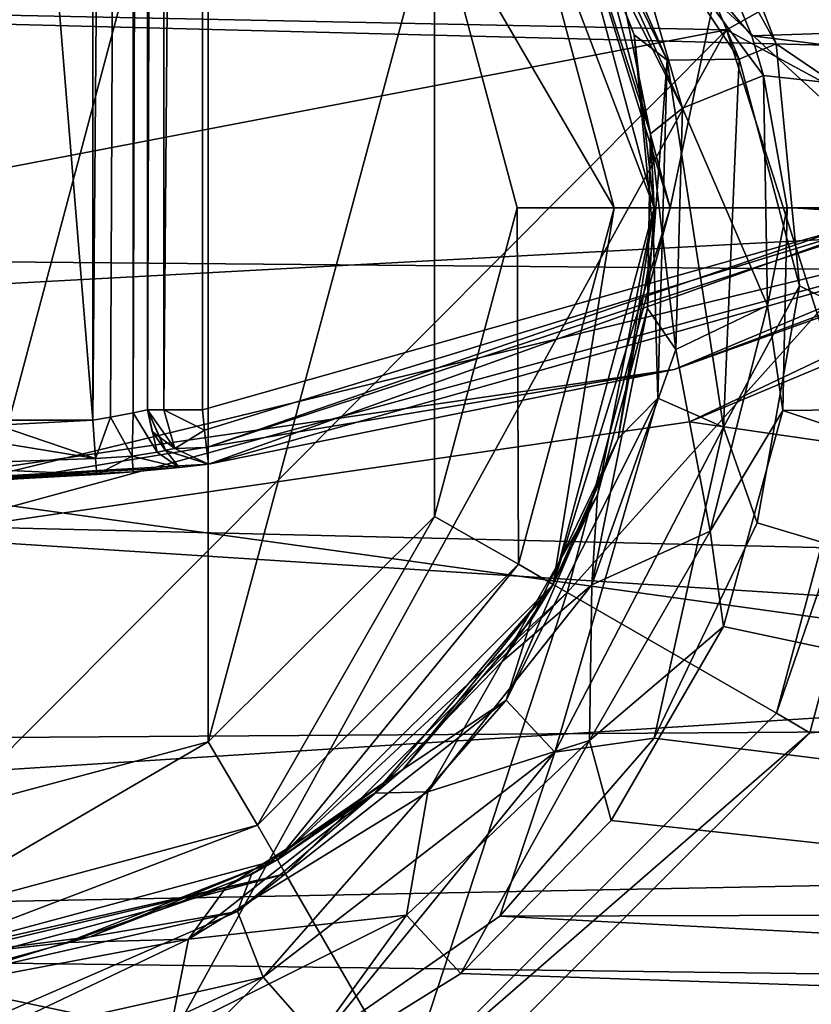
# Model space of a CAD drawing. Extents: x -252 to 252, y -10 to 1339.
# Tile 528 of 656: x -109.78 to -108.34, y 1241.05 to 1242.84. Entities that reach past the tile are written whole.
import ezdxf

# ---------------------------------------------------------------- set-up
doc = ezdxf.new("R2010")
doc.units = 0
doc.header["$LTSCALE"] = 52.148148
for name, color, linetype in [('133', 7, 'CONTINUOUS'), ('172', 7, 'CONTINUOUS'), ('175', 7, 'CONTINUOUS'), ('176', 7, 'CONTINUOUS'), ('177', 7, 'CONTINUOUS'), ('182', 7, 'CONTINUOUS'), ('187', 7, 'CONTINUOUS'), ('1904', 7, 'CONTINUOUS'), ('2783', 7, 'CONTINUOUS'), ('2786', 7, 'CONTINUOUS'), ('3860', 7, 'CONTINUOUS'), ('3864', 7, 'CONTINUOUS'), ('3875', 7, 'CONTINUOUS'), ('3886', 7, 'CONTINUOUS'), ('3889', 7, 'CONTINUOUS'), ('3905', 7, 'CONTINUOUS'), ('3906', 7, 'CONTINUOUS'), ('571', 7, 'CONTINUOUS'), ('574', 7, 'CONTINUOUS'), ('577', 7, 'CONTINUOUS'), ('589', 7, 'CONTINUOUS'), ('596', 7, 'CONTINUOUS'), ('642', 7, 'CONTINUOUS'), ('655', 7, 'CONTINUOUS'), ('680', 7, 'CONTINUOUS'), ('723', 7, 'CONTINUOUS'), ('724', 7, 'CONTINUOUS'), ('725', 7, 'CONTINUOUS'), ('726', 7, 'CONTINUOUS'), ('727', 7, 'CONTINUOUS'), ('768', 7, 'CONTINUOUS')]:
    doc.layers.add(name, color=color, linetype=linetype)

msp = doc.modelspace()

# ---------------------------------------------------------------- linework, layer by layer
at = {"layer": '133', "color": 7, "linetype": 'CONTINUOUS'}
for points in [[(-60, 1241.9656, -8.8992), (-210, 1243.2782, -7.7782), (-60, 1245.9616, -3.3992), (-60, 1241.9656, -8.8992)], [(-60, 1245.9616, 3.3992), (-210, 1243.2782, 7.7782), (-60, 1241.9656, 8.8992), (-60, 1245.9616, 3.3992)], [(-60, 1235.5, -11), (-210, 1243.2782, -7.7782), (-60, 1241.9656, -8.8992), (-60, 1235.5, -11)], [(-210, 1243.2782, 7.7782), (-210, 1235.5, 11), (-60, 1241.9656, 8.8992), (-210, 1243.2782, 7.7782)], [(-210, 1235.5, -11), (-210, 1243.2782, -7.7782), (-60, 1235.5, -11), (-210, 1235.5, -11)], [(-60, 1241.9656, 8.8992), (-210, 1235.5, 11), (-60, 1235.5, 11), (-60, 1241.9656, 8.8992)]]:
    msp.add_3dface(points, dxfattribs=at)
at = {"layer": '172', "color": 7, "linetype": 'CONTINUOUS'}
for points in [[(-105.7086, 1240.3019, 14.5956), (-105.7088, 1245.094, 16.0742), (-110.0084, 1244.2514, 16.2363), (-105.7086, 1240.3019, 14.5956)], [(-110.009, 1239.1596, 14.5623), (-105.7086, 1240.3019, 14.5956), (-110.0084, 1244.2514, 16.2363), (-110.009, 1239.1596, 14.5623)]]:
    msp.add_3dface(points, dxfattribs=at)
at = {"layer": '175', "color": 7, "linetype": 'CONTINUOUS'}
for points in [[(-106.0631, 1245.7789, 15.2618), (-106.0657, 1241.2145, 13.9089), (-108.8301, 1243.57, 14.9758), (-106.0631, 1245.7789, 15.2618)], [(-108.8301, 1243.57, 14.9758), (-106.0657, 1241.2145, 13.9089), (-108.5633, 1243.2148, 14.8553), (-108.8301, 1243.57, 14.9758)], [(-108.5633, 1243.2148, 14.8553), (-106.0657, 1241.2145, 13.9089), (-108.4019, 1242.7993, 14.7176), (-108.5633, 1243.2148, 14.8553)], [(-108.4019, 1242.7993, 14.7176), (-106.0657, 1241.2145, 13.9089), (-108.3593, 1242.3575, 14.5752), (-108.4019, 1242.7993, 14.7176)], [(-108.3593, 1242.3575, 14.5752), (-106.0657, 1241.2145, 13.9089), (-108.4366, 1241.9246, 14.4396), (-108.3593, 1242.3575, 14.5752)], [(-108.4366, 1241.9246, 14.4396), (-106.0657, 1241.2145, 13.9089), (-108.625, 1241.5316, 14.32), (-108.4366, 1241.9246, 14.4396)], [(-108.625, 1241.5316, 14.32), (-106.0657, 1241.2145, 13.9089), (-108.9065, 1241.2064, 14.2235), (-108.625, 1241.5316, 14.32)], [(-108.9065, 1241.2064, 14.2235), (-106.3286, 1241.0712, 13.9033), (-109.2358, 1240.9782, 14.1571), (-108.9065, 1241.2064, 14.2235)], [(-106.0657, 1241.2145, 13.9089), (-106.3286, 1241.0712, 13.9033), (-108.9065, 1241.2064, 14.2235), (-106.0657, 1241.2145, 13.9089)], [(-106.3286, 1241.0712, 13.9033), (-108.0632, 1240.3876, 13.8739), (-109.2358, 1240.9782, 14.1571), (-106.3286, 1241.0712, 13.9033)]]:
    msp.add_3dface(points, dxfattribs=at)
at = {"layer": '176', "color": 7, "linetype": 'CONTINUOUS'}
for points in [[(-110, 1241.375, 9.5), (-110, 1243.625, 9.5), (-109.4391, 1243.4752, 9.5), (-110, 1241.375, 9.5)], [(-109.4391, 1241.5248, 9.5), (-110, 1241.375, 9.5), (-109.4391, 1243.4752, 9.5), (-109.4391, 1241.5248, 9.5)], [(-109.0262, 1243.0633, 9.5), (-109.4391, 1241.5248, 9.5), (-109.4391, 1243.4752, 9.5), (-109.0262, 1243.0633, 9.5)], [(-109.0262, 1241.9367, 9.5), (-109.4391, 1241.5248, 9.5), (-109.0262, 1243.0633, 9.5), (-109.0262, 1241.9367, 9.5)], [(-108.875, 1242.5, 9.5), (-109.0262, 1241.9367, 9.5), (-109.0262, 1243.0633, 9.5), (-108.875, 1242.5, 9.5)]]:
    msp.add_3dface(points, dxfattribs=at)
at = {"layer": '177', "color": 7, "linetype": 'CONTINUOUS'}
for points in [[(-108.625, 1242.5, 9.75), (-108.8092, 1243.1875, 9.75), (-108.6618, 1242.8161, 14.4794), (-108.625, 1242.5, 9.75)], [(-108.6618, 1242.8161, 14.4794), (-108.8092, 1243.1875, 9.75), (-108.797, 1243.1659, 14.6163), (-108.6618, 1242.8161, 14.4794)], [(-108.6261, 1242.4439, 14.3377), (-108.625, 1242.5, 9.75), (-108.6618, 1242.8161, 14.4794), (-108.6261, 1242.4439, 14.3377)], [(-108.8092, 1241.8125, 9.75), (-108.625, 1242.5, 9.75), (-108.691, 1242.0791, 14.2028), (-108.8092, 1241.8125, 9.75)], [(-108.691, 1242.0791, 14.2028), (-108.625, 1242.5, 9.75), (-108.6261, 1242.4439, 14.3377), (-108.691, 1242.0791, 14.2028)], [(-108.8487, 1241.7483, 14.0837), (-108.8092, 1241.8125, 9.75), (-108.691, 1242.0791, 14.2028), (-108.8487, 1241.7483, 14.0837)], [(-109.3125, 1241.3092, 9.75), (-108.8092, 1241.8125, 9.75), (-109.0842, 1241.4744, 13.9876), (-109.3125, 1241.3092, 9.75)], [(-109.0842, 1241.4744, 13.9876), (-108.8092, 1241.8125, 9.75), (-108.8487, 1241.7483, 14.0837), (-109.0842, 1241.4744, 13.9876)], [(-109.3602, 1241.2829, 13.9215), (-109.3125, 1241.3092, 9.75), (-109.0842, 1241.4744, 13.9876), (-109.3602, 1241.2829, 13.9215)], [(-110, 1241.125, 9.75), (-109.3125, 1241.3092, 9.75), (-110, 1241.125, 13.868), (-110, 1241.125, 9.75)], [(-110, 1241.125, 13.868), (-109.3125, 1241.3092, 9.75), (-109.6555, 1241.1688, 13.8827), (-110, 1241.125, 13.868)], [(-109.6555, 1241.1688, 13.8827), (-109.3125, 1241.3092, 9.75), (-109.3602, 1241.2829, 13.9215), (-109.6555, 1241.1688, 13.8827)]]:
    msp.add_3dface(points, dxfattribs=at)
at = {"layer": '182', "color": 7, "linetype": 'CONTINUOUS'}
for points in [[(-108.7379, 1243.406, 14.9192), (-108.4698, 1242.7713, 14.7024), (-108.8535, 1243.3456, 14.8319), (-108.7379, 1243.406, 14.9192)], [(-108.7379, 1243.406, 14.9192), (-108.4019, 1242.7993, 14.7176), (-108.4698, 1242.7713, 14.7024), (-108.7379, 1243.406, 14.9192)], [(-108.5633, 1243.2148, 14.8553), (-108.4019, 1242.7993, 14.7176), (-108.7379, 1243.406, 14.9192), (-108.5633, 1243.2148, 14.8553)], [(-108.8535, 1243.3456, 14.8319), (-108.4698, 1242.7713, 14.7024), (-108.601, 1242.7698, 14.6162), (-108.8535, 1243.3456, 14.8319)], [(-108.797, 1243.1659, 14.6163), (-108.8535, 1243.3456, 14.8319), (-108.601, 1242.7698, 14.6162), (-108.797, 1243.1659, 14.6163)], [(-108.6618, 1242.8161, 14.4794), (-108.797, 1243.1659, 14.6163), (-108.601, 1242.7698, 14.6162), (-108.6618, 1242.8161, 14.4794)], [(-108.6261, 1242.4439, 14.3377), (-108.6618, 1242.8161, 14.4794), (-108.601, 1242.7698, 14.6162), (-108.6261, 1242.4439, 14.3377)], [(-108.4019, 1242.7993, 14.7176), (-108.3593, 1242.3575, 14.5752), (-108.4698, 1242.7713, 14.7024), (-108.4019, 1242.7993, 14.7176)], [(-108.6261, 1242.4439, 14.3377), (-108.601, 1242.7698, 14.6162), (-108.6182, 1242.1528, 14.3914), (-108.6261, 1242.4439, 14.3377)], [(-108.601, 1242.7698, 14.6162), (-108.4985, 1242.0996, 14.4779), (-108.6182, 1242.1528, 14.3914), (-108.601, 1242.7698, 14.6162)], [(-108.4698, 1242.7713, 14.7024), (-108.4985, 1242.0996, 14.4779), (-108.601, 1242.7698, 14.6162), (-108.4698, 1242.7713, 14.7024)], [(-108.4698, 1242.7713, 14.7024), (-108.3593, 1242.3575, 14.5752), (-108.4985, 1242.0996, 14.4779), (-108.4698, 1242.7713, 14.7024)], [(-108.691, 1242.0791, 14.2028), (-108.6261, 1242.4439, 14.3377), (-108.6182, 1242.1528, 14.3914), (-108.691, 1242.0791, 14.2028)], [(-108.3593, 1242.3575, 14.5752), (-108.4366, 1241.9246, 14.4396), (-108.4985, 1242.0996, 14.4779), (-108.3593, 1242.3575, 14.5752)], [(-108.6182, 1242.1528, 14.3914), (-108.8064, 1241.5059, 14.2845), (-108.8951, 1241.6009, 14.1964), (-108.6182, 1242.1528, 14.3914)], [(-108.691, 1242.0791, 14.2028), (-108.6182, 1242.1528, 14.3914), (-108.8951, 1241.6009, 14.1964), (-108.691, 1242.0791, 14.2028)], [(-108.4985, 1242.0996, 14.4779), (-108.8064, 1241.5059, 14.2845), (-108.6182, 1242.1528, 14.3914), (-108.4985, 1242.0996, 14.4779)], [(-108.4985, 1242.0996, 14.4779), (-108.625, 1241.5316, 14.32), (-108.8064, 1241.5059, 14.2845), (-108.4985, 1242.0996, 14.4779)], [(-108.4366, 1241.9246, 14.4396), (-108.625, 1241.5316, 14.32), (-108.4985, 1242.0996, 14.4779), (-108.4366, 1241.9246, 14.4396)], [(-108.8487, 1241.7483, 14.0837), (-108.691, 1242.0791, 14.2028), (-108.8951, 1241.6009, 14.1964), (-108.8487, 1241.7483, 14.0837)], [(-109.0842, 1241.4744, 13.9876), (-108.8487, 1241.7483, 14.0837), (-108.8951, 1241.6009, 14.1964), (-109.0842, 1241.4744, 13.9876)], [(-108.8951, 1241.6009, 14.1964), (-109.339, 1241.0951, 14.1536), (-109.3856, 1241.2151, 14.0639), (-108.8951, 1241.6009, 14.1964)], [(-109.0842, 1241.4744, 13.9876), (-108.8951, 1241.6009, 14.1964), (-109.3856, 1241.2151, 14.0639), (-109.0842, 1241.4744, 13.9876)], [(-108.8064, 1241.5059, 14.2845), (-109.339, 1241.0951, 14.1536), (-108.8951, 1241.6009, 14.1964), (-108.8064, 1241.5059, 14.2845)], [(-108.625, 1241.5316, 14.32), (-108.9065, 1241.2064, 14.2235), (-108.8064, 1241.5059, 14.2845), (-108.625, 1241.5316, 14.32)], [(-108.8064, 1241.5059, 14.2845), (-109.2358, 1240.9782, 14.1571), (-109.339, 1241.0951, 14.1536), (-108.8064, 1241.5059, 14.2845)], [(-108.9065, 1241.2064, 14.2235), (-109.2358, 1240.9782, 14.1571), (-108.8064, 1241.5059, 14.2845), (-108.9065, 1241.2064, 14.2235)], [(-109.3602, 1241.2829, 13.9215), (-109.0842, 1241.4744, 13.9876), (-109.3856, 1241.2151, 14.0639), (-109.3602, 1241.2829, 13.9215)], [(-109.6555, 1241.1688, 13.8827), (-109.3602, 1241.2829, 13.9215), (-109.3856, 1241.2151, 14.0639), (-109.6555, 1241.1688, 13.8827)], [(-109.6555, 1241.1688, 13.8827), (-109.3856, 1241.2151, 14.0639), (-110, 1241.0759, 14.0168), (-109.6555, 1241.1688, 13.8827)], [(-109.339, 1241.0951, 14.1536), (-110, 1240.9476, 14.1073), (-109.3856, 1241.2151, 14.0639), (-109.339, 1241.0951, 14.1536)], [(-109.3856, 1241.2151, 14.0639), (-110, 1240.9476, 14.1073), (-110, 1241.0759, 14.0168), (-109.3856, 1241.2151, 14.0639)], [(-110, 1241.125, 13.868), (-109.6555, 1241.1688, 13.8827), (-110, 1241.0759, 14.0168), (-110, 1241.125, 13.868)], [(-109.5888, 1240.8424, 14.1181), (-110, 1240.7909, 14.1035), (-109.339, 1241.0951, 14.1536), (-109.5888, 1240.8424, 14.1181)], [(-109.339, 1241.0951, 14.1536), (-110, 1240.7909, 14.1035), (-110, 1240.9476, 14.1073), (-109.339, 1241.0951, 14.1536)], [(-109.2358, 1240.9782, 14.1571), (-109.5888, 1240.8424, 14.1181), (-109.339, 1241.0951, 14.1536), (-109.2358, 1240.9782, 14.1571)]]:
    msp.add_3dface(points, dxfattribs=at)
at = {"layer": '187', "color": 7, "linetype": 'CONTINUOUS'}
for points in [[(-108.8092, 1243.1875, 9.75), (-108.625, 1242.5, 9.75), (-108.8726, 1243.1509, 9.5732), (-108.8092, 1243.1875, 9.75)], [(-108.6982, 1242.5, 9.5732), (-109.0262, 1243.0633, 9.5), (-108.8726, 1243.1509, 9.5732), (-108.6982, 1242.5, 9.5732)], [(-108.625, 1242.5, 9.75), (-108.6982, 1242.5, 9.5732), (-108.8726, 1243.1509, 9.5732), (-108.625, 1242.5, 9.75)], [(-108.875, 1242.5, 9.5), (-109.0262, 1243.0633, 9.5), (-108.6982, 1242.5, 9.5732), (-108.875, 1242.5, 9.5)], [(-109.0262, 1241.9367, 9.5), (-108.875, 1242.5, 9.5), (-108.8726, 1241.8491, 9.5732), (-109.0262, 1241.9367, 9.5)], [(-108.8726, 1241.8491, 9.5732), (-108.875, 1242.5, 9.5), (-108.6982, 1242.5, 9.5732), (-108.8726, 1241.8491, 9.5732)], [(-108.8092, 1241.8125, 9.75), (-108.8726, 1241.8491, 9.5732), (-108.6982, 1242.5, 9.5732), (-108.8092, 1241.8125, 9.75)], [(-108.625, 1242.5, 9.75), (-108.8092, 1241.8125, 9.75), (-108.6982, 1242.5, 9.5732), (-108.625, 1242.5, 9.75)], [(-109.4391, 1241.5248, 9.5), (-109.0262, 1241.9367, 9.5), (-109.3491, 1241.3726, 9.5732), (-109.4391, 1241.5248, 9.5)], [(-109.3491, 1241.3726, 9.5732), (-109.0262, 1241.9367, 9.5), (-108.8726, 1241.8491, 9.5732), (-109.3491, 1241.3726, 9.5732)], [(-109.3125, 1241.3092, 9.75), (-109.3491, 1241.3726, 9.5732), (-108.8726, 1241.8491, 9.5732), (-109.3125, 1241.3092, 9.75)], [(-108.8092, 1241.8125, 9.75), (-109.3125, 1241.3092, 9.75), (-108.8726, 1241.8491, 9.5732), (-108.8092, 1241.8125, 9.75)], [(-110, 1241.375, 9.5), (-109.4391, 1241.5248, 9.5), (-110, 1241.1982, 9.5732), (-110, 1241.375, 9.5)], [(-110, 1241.1982, 9.5732), (-109.4391, 1241.5248, 9.5), (-109.3491, 1241.3726, 9.5732), (-110, 1241.1982, 9.5732)], [(-109.3125, 1241.3092, 9.75), (-110, 1241.125, 9.75), (-109.3491, 1241.3726, 9.5732), (-109.3125, 1241.3092, 9.75)], [(-110, 1241.125, 9.75), (-110, 1241.1982, 9.5732), (-109.3491, 1241.3726, 9.5732), (-110, 1241.125, 9.75)]]:
    msp.add_3dface(points, dxfattribs=at)
at = {"layer": '1904', "color": 7, "linetype": 'CONTINUOUS'}
for points in [[(-105.2246, 1241.3224, -64.5), (-103.4584, 1243.1019, -64.5), (-116.3432, 1242.8623, -64.5), (-105.2246, 1241.3224, -64.5)], [(-114.5441, 1241.1418, -64.5), (-105.2246, 1241.3224, -64.5), (-116.3432, 1242.8623, -64.5), (-114.5441, 1241.1418, -64.5)], [(-107.2737, 1240.074, -64.5), (-105.2246, 1241.3224, -64.5), (-114.5441, 1241.1418, -64.5), (-107.2737, 1240.074, -64.5)], [(-112.4621, 1239.967, -64.5), (-107.2737, 1240.074, -64.5), (-114.5441, 1241.1418, -64.5), (-112.4621, 1239.967, -64.5)]]:
    msp.add_3dface(points, dxfattribs=at)
at = {"layer": '2783', "color": 7, "linetype": 'CONTINUOUS'}
for points in [[(-108.4928, 1242.825, -68.3), (-111.6677, 1242.89, -68.3), (-107.1797, 1243.5599, -68.3), (-108.4928, 1242.825, -68.3)], [(-110, 1242.5366, -68.3), (-111.6677, 1242.89, -68.3), (-108.4928, 1242.825, -68.3), (-110, 1242.5366, -68.3)]]:
    msp.add_3dface(points, dxfattribs=at)
at = {"layer": '2786', "color": 7, "linetype": 'CONTINUOUS'}
for points in [[(-108.4928, 1242.825, -68.3), (-107.1797, 1243.5599, -68.3), (-105.9365, 1241.4398, -68.4), (-108.4928, 1242.825, -68.3)], [(-108.4928, 1242.825, -68.3), (-110, 1240.0891, -68.4), (-110, 1241.3118, -68.325), (-108.4928, 1242.825, -68.3)], [(-110, 1240.0891, -68.4), (-108.4928, 1242.825, -68.3), (-107.747, 1240.4912, -68.4), (-110, 1240.0891, -68.4)], [(-110, 1242.5366, -68.3), (-108.4928, 1242.825, -68.3), (-110, 1241.3118, -68.325), (-110, 1242.5366, -68.3)], [(-108.4928, 1242.825, -68.3), (-105.9365, 1241.4398, -68.4), (-107.747, 1240.4912, -68.4), (-108.4928, 1242.825, -68.3)]]:
    msp.add_3dface(points, dxfattribs=at)
at = {"layer": '3860', "color": 7, "linetype": 'CONTINUOUS'}
for points in [[(-108.0836, 1242.5004, 13.5), (-102.4506, 1243.1349, 13.5), (-108.3411, 1243.4593, 13.5), (-108.0836, 1242.5004, 13.5)], [(-108.3407, 1241.5413, 13.5), (-103.7107, 1241.8448, 13.5), (-108.0836, 1242.5004, 13.5), (-108.3407, 1241.5413, 13.5)], [(-105.0742, 1240.7944, 13.5), (-103.7107, 1241.8448, 13.5), (-109.0438, 1240.8393, 13.5), (-105.0742, 1240.7944, 13.5)], [(-109.0438, 1240.8393, 13.5), (-103.7107, 1241.8448, 13.5), (-108.3407, 1241.5413, 13.5), (-109.0438, 1240.8393, 13.5)]]:
    msp.add_3dface(points, dxfattribs=at)
at = {"layer": '3864', "color": 7, "linetype": 'CONTINUOUS'}
for points in [[(-108.5541, 1243.0739, 8.1138), (-102.602, 1243.0098, 8.1716), (-108.4465, 1242.8142, 8.3438), (-108.5541, 1243.0739, 8.1138)], [(-102.602, 1243.0098, 8.1716), (-103.3872, 1242.1867, 8.8577), (-108.4465, 1242.8142, 8.3438), (-102.602, 1243.0098, 8.1716)], [(-108.4465, 1242.8142, 8.3438), (-103.3872, 1242.1867, 8.8577), (-108.4256, 1242.7416, 8.4062), (-108.4465, 1242.8142, 8.3438)], [(-108.4256, 1242.7416, 8.4062), (-103.3872, 1242.1867, 8.8577), (-108.3824, 1242.5008, 8.6075), (-108.4256, 1242.7416, 8.4062)], [(-108.3824, 1242.5008, 8.6075), (-103.3872, 1242.1867, 8.8577), (-108.3898, 1242.13, 8.9014), (-108.3824, 1242.5008, 8.6075)], [(-103.3872, 1242.1867, 8.8577), (-104.8794, 1240.9643, 9.711), (-108.3898, 1242.13, 8.9014), (-103.3872, 1242.1867, 8.8577)], [(-108.3898, 1242.13, 8.9014), (-104.8794, 1240.9643, 9.711), (-108.4982, 1241.7353, 9.194), (-108.3898, 1242.13, 8.9014)], [(-108.4982, 1241.7353, 9.194), (-104.8794, 1240.9643, 9.711), (-108.7034, 1241.3814, 9.4399), (-108.4982, 1241.7353, 9.194)], [(-108.7034, 1241.3814, 9.4399), (-104.8794, 1240.9643, 9.711), (-108.9779, 1241.1019, 9.6237), (-108.7034, 1241.3814, 9.4399)], [(-108.9779, 1241.1019, 9.6237), (-104.8794, 1240.9643, 9.711), (-109.2982, 1240.9028, 9.7493), (-108.9779, 1241.1019, 9.6237)]]:
    msp.add_3dface(points, dxfattribs=at)
at = {"layer": '3875', "color": 7, "linetype": 'CONTINUOUS'}
for points in [[(-108.8092, 1243.1875, 12.9586), (-108.6316, 1242.635, 8.801), (-108.625, 1242.5, 12.9586), (-108.8092, 1243.1875, 12.9586)], [(-108.6858, 1242.9044, 8.5329), (-108.6316, 1242.635, 8.801), (-108.8092, 1243.1875, 12.9586), (-108.6858, 1242.9044, 8.5329)], [(-108.6316, 1242.635, 8.801), (-108.6374, 1242.316, 9.0997), (-108.625, 1242.5, 12.9586), (-108.6316, 1242.635, 8.801)], [(-108.625, 1242.5, 12.9586), (-108.7287, 1241.9762, 9.3971), (-108.8092, 1241.8125, 12.9586), (-108.625, 1242.5, 12.9586)], [(-108.6374, 1242.316, 9.0997), (-108.7287, 1241.9762, 9.3971), (-108.625, 1242.5, 12.9586), (-108.6374, 1242.316, 9.0997)], [(-108.7287, 1241.9762, 9.3971), (-108.9025, 1241.6717, 9.6472), (-108.8092, 1241.8125, 12.9586), (-108.7287, 1241.9762, 9.3971)], [(-108.8092, 1241.8125, 12.9586), (-109.1349, 1241.4313, 9.8341), (-109.3125, 1241.3092, 12.9586), (-108.8092, 1241.8125, 12.9586)], [(-108.9025, 1241.6717, 9.6472), (-109.1349, 1241.4313, 9.8341), (-108.8092, 1241.8125, 12.9586), (-108.9025, 1241.6717, 9.6472)], [(-109.1349, 1241.4313, 9.8341), (-109.4059, 1241.2599, 9.9618), (-109.3125, 1241.3092, 12.9586), (-109.1349, 1241.4313, 9.8341)], [(-109.6981, 1241.1586, 10.0354), (-110, 1241.125, 10.0594), (-109.3125, 1241.3092, 12.9586), (-109.6981, 1241.1586, 10.0354)], [(-110, 1241.125, 10.0594), (-110, 1241.125, 12.9586), (-109.3125, 1241.3092, 12.9586), (-110, 1241.125, 10.0594)], [(-109.4059, 1241.2599, 9.9618), (-109.6981, 1241.1586, 10.0354), (-109.3125, 1241.3092, 12.9586), (-109.4059, 1241.2599, 9.9618)]]:
    msp.add_3dface(points, dxfattribs=at)
at = {"layer": '3886', "color": 7, "linetype": 'CONTINUOUS'}
for points in [[(-108.5957, 1242.5, 13.0293), (-108.4016, 1243.4229, 13.4707), (-108.7839, 1243.2022, 13.0293), (-108.5957, 1242.5, 13.0293)], [(-108.1543, 1242.5, 13.4707), (-108.4016, 1243.4229, 13.4707), (-108.5957, 1242.5, 13.0293), (-108.1543, 1242.5, 13.4707)], [(-108.4016, 1241.5772, 13.4707), (-108.1543, 1242.5, 13.4707), (-108.7839, 1241.7979, 13.0293), (-108.4016, 1241.5772, 13.4707)], [(-108.7839, 1241.7979, 13.0293), (-108.1543, 1242.5, 13.4707), (-108.5957, 1242.5, 13.0293), (-108.7839, 1241.7979, 13.0293)], [(-109.2979, 1241.2838, 13.0293), (-109.0771, 1240.9016, 13.4707), (-108.7839, 1241.7979, 13.0293), (-109.2979, 1241.2838, 13.0293)], [(-109.0771, 1240.9016, 13.4707), (-108.4016, 1241.5772, 13.4707), (-108.7839, 1241.7979, 13.0293), (-109.0771, 1240.9016, 13.4707)], [(-110, 1241.0957, 13.0293), (-109.0771, 1240.9016, 13.4707), (-109.2979, 1241.2838, 13.0293), (-110, 1241.0957, 13.0293)], [(-110, 1241.0957, 13.0293), (-110, 1240.6543, 13.4707), (-109.0771, 1240.9016, 13.4707), (-110, 1241.0957, 13.0293)]]:
    msp.add_3dface(points, dxfattribs=at)
at = {"layer": '3889', "color": 7, "linetype": 'CONTINUOUS'}
for points in [[(-108.7767, 1243.1277, 8.299), (-108.6967, 1243.1075, 8.1303), (-108.5735, 1242.6821, 8.5422), (-108.7767, 1243.1277, 8.299)], [(-108.6858, 1242.9044, 8.5329), (-108.7767, 1243.1277, 8.299), (-108.5735, 1242.6821, 8.5422), (-108.6858, 1242.9044, 8.5329)], [(-108.5541, 1243.0739, 8.1138), (-108.4465, 1242.8142, 8.3438), (-108.6967, 1243.1075, 8.1303), (-108.5541, 1243.0739, 8.1138)], [(-108.6967, 1243.1075, 8.1303), (-108.4256, 1242.7416, 8.4062), (-108.5735, 1242.6821, 8.5422), (-108.6967, 1243.1075, 8.1303)], [(-108.4465, 1242.8142, 8.3438), (-108.4256, 1242.7416, 8.4062), (-108.6967, 1243.1075, 8.1303), (-108.4465, 1242.8142, 8.3438)], [(-108.6316, 1242.635, 8.801), (-108.6858, 1242.9044, 8.5329), (-108.5735, 1242.6821, 8.5422), (-108.6316, 1242.635, 8.801)], [(-108.4256, 1242.7416, 8.4062), (-108.4179, 1242.3217, 8.7566), (-108.5735, 1242.6821, 8.5422), (-108.4256, 1242.7416, 8.4062)], [(-108.4256, 1242.7416, 8.4062), (-108.3824, 1242.5008, 8.6075), (-108.4179, 1242.3217, 8.7566), (-108.4256, 1242.7416, 8.4062)], [(-108.6316, 1242.635, 8.801), (-108.5735, 1242.6821, 8.5422), (-108.5857, 1242.2414, 8.9439), (-108.6316, 1242.635, 8.801)], [(-108.5735, 1242.6821, 8.5422), (-108.4179, 1242.3217, 8.7566), (-108.5857, 1242.2414, 8.9439), (-108.5735, 1242.6821, 8.5422)], [(-108.6374, 1242.316, 9.0997), (-108.6316, 1242.635, 8.801), (-108.5857, 1242.2414, 8.9439), (-108.6374, 1242.316, 9.0997)], [(-108.3824, 1242.5008, 8.6075), (-108.3898, 1242.13, 8.9014), (-108.4179, 1242.3217, 8.7566), (-108.3824, 1242.5008, 8.6075)], [(-108.4179, 1242.3217, 8.7566), (-108.5225, 1241.9096, 9.0843), (-108.5857, 1242.2414, 8.9439), (-108.4179, 1242.3217, 8.7566)], [(-108.4179, 1242.3217, 8.7566), (-108.3898, 1242.13, 8.9014), (-108.5225, 1241.9096, 9.0843), (-108.4179, 1242.3217, 8.7566)], [(-108.6374, 1242.316, 9.0997), (-108.5857, 1242.2414, 8.9439), (-108.7385, 1241.8118, 9.3116), (-108.6374, 1242.316, 9.0997)], [(-108.7287, 1241.9762, 9.3971), (-108.6374, 1242.316, 9.0997), (-108.7385, 1241.8118, 9.3116), (-108.7287, 1241.9762, 9.3971)], [(-108.5857, 1242.2414, 8.9439), (-108.5225, 1241.9096, 9.0843), (-108.7385, 1241.8118, 9.3116), (-108.5857, 1242.2414, 8.9439)], [(-108.3898, 1242.13, 8.9014), (-108.4982, 1241.7353, 9.194), (-108.5225, 1241.9096, 9.0843), (-108.3898, 1242.13, 8.9014)], [(-108.9025, 1241.6717, 9.6472), (-108.7287, 1241.9762, 9.3971), (-108.7385, 1241.8118, 9.3116), (-108.9025, 1241.6717, 9.6472)], [(-108.5225, 1241.9096, 9.0843), (-108.4982, 1241.7353, 9.194), (-108.7428, 1241.5275, 9.3743), (-108.5225, 1241.9096, 9.0843)], [(-108.5225, 1241.9096, 9.0843), (-108.7428, 1241.5275, 9.3743), (-108.7385, 1241.8118, 9.3116), (-108.5225, 1241.9096, 9.0843)], [(-108.7385, 1241.8118, 9.3116), (-108.7428, 1241.5275, 9.3743), (-109.0383, 1241.4336, 9.6166), (-108.7385, 1241.8118, 9.3116)], [(-108.9025, 1241.6717, 9.6472), (-108.7385, 1241.8118, 9.3116), (-109.0383, 1241.4336, 9.6166), (-108.9025, 1241.6717, 9.6472)], [(-108.4982, 1241.7353, 9.194), (-108.7034, 1241.3814, 9.4399), (-108.7428, 1241.5275, 9.3743), (-108.4982, 1241.7353, 9.194)], [(-109.1349, 1241.4313, 9.8341), (-108.9025, 1241.6717, 9.6472), (-109.0383, 1241.4336, 9.6166), (-109.1349, 1241.4313, 9.8341)], [(-108.7428, 1241.5275, 9.3743), (-108.9779, 1241.1019, 9.6237), (-109.0773, 1241.2083, 9.6066), (-108.7428, 1241.5275, 9.3743)], [(-108.7428, 1241.5275, 9.3743), (-109.0773, 1241.2083, 9.6066), (-109.0383, 1241.4336, 9.6166), (-108.7428, 1241.5275, 9.3743)], [(-108.7034, 1241.3814, 9.4399), (-108.9779, 1241.1019, 9.6237), (-108.7428, 1241.5275, 9.3743), (-108.7034, 1241.3814, 9.4399)], [(-109.0383, 1241.4336, 9.6166), (-109.0773, 1241.2083, 9.6066), (-109.4751, 1241.1646, 9.8235), (-109.0383, 1241.4336, 9.6166)], [(-109.1349, 1241.4313, 9.8341), (-109.0383, 1241.4336, 9.6166), (-109.4751, 1241.1646, 9.8235), (-109.1349, 1241.4313, 9.8341)], [(-109.4059, 1241.2599, 9.9618), (-109.1349, 1241.4313, 9.8341), (-109.4751, 1241.1646, 9.8235), (-109.4059, 1241.2599, 9.9618)], [(-109.6981, 1241.1586, 10.0354), (-109.4059, 1241.2599, 9.9618), (-109.4751, 1241.1646, 9.8235), (-109.6981, 1241.1586, 10.0354)], [(-109.0773, 1241.2083, 9.6066), (-109.2982, 1240.9028, 9.7493), (-109.5095, 1240.9923, 9.7592), (-109.0773, 1241.2083, 9.6066)], [(-109.0773, 1241.2083, 9.6066), (-109.5095, 1240.9923, 9.7592), (-109.4751, 1241.1646, 9.8235), (-109.0773, 1241.2083, 9.6066)], [(-108.9779, 1241.1019, 9.6237), (-109.2982, 1240.9028, 9.7493), (-109.0773, 1241.2083, 9.6066), (-108.9779, 1241.1019, 9.6237)], [(-109.6981, 1241.1586, 10.0354), (-109.4751, 1241.1646, 9.8235), (-110, 1241.0656, 9.8976), (-109.6981, 1241.1586, 10.0354)], [(-109.5095, 1240.9923, 9.7592), (-110, 1240.9153, 9.8126), (-109.4751, 1241.1646, 9.8235), (-109.5095, 1240.9923, 9.7592)], [(-109.4751, 1241.1646, 9.8235), (-110, 1240.9153, 9.8126), (-110, 1241.0656, 9.8976), (-109.4751, 1241.1646, 9.8235)], [(-110, 1241.125, 10.0594), (-109.6981, 1241.1586, 10.0354), (-110, 1241.0656, 9.8976), (-110, 1241.125, 10.0594)]]:
    msp.add_3dface(points, dxfattribs=at)
at = {"layer": '3905', "color": 7, "linetype": 'CONTINUOUS'}
for points in [[(-108.0836, 1242.5004, 13.5), (-108.3411, 1243.4593, 13.5), (-108.4016, 1243.4229, 13.4707), (-108.0836, 1242.5004, 13.5)], [(-108.0836, 1242.5004, 13.5), (-108.4016, 1243.4229, 13.4707), (-108.1543, 1242.5, 13.4707), (-108.0836, 1242.5004, 13.5)], [(-108.0836, 1242.5004, 13.5), (-108.1543, 1242.5, 13.4707), (-108.4016, 1241.5772, 13.4707), (-108.0836, 1242.5004, 13.5)], [(-108.3407, 1241.5413, 13.5), (-108.0836, 1242.5004, 13.5), (-108.4016, 1241.5772, 13.4707), (-108.3407, 1241.5413, 13.5)], [(-108.3407, 1241.5413, 13.5), (-108.4016, 1241.5772, 13.4707), (-109.0771, 1240.9016, 13.4707), (-108.3407, 1241.5413, 13.5)], [(-109.0438, 1240.8393, 13.5), (-108.3407, 1241.5413, 13.5), (-109.0771, 1240.9016, 13.4707), (-109.0438, 1240.8393, 13.5)]]:
    msp.add_3dface(points, dxfattribs=at)
at = {"layer": '3906', "color": 7, "linetype": 'CONTINUOUS'}
for points in [[(-108.8092, 1243.1875, 12.9586), (-108.5957, 1242.5, 13.0293), (-108.7839, 1243.2022, 13.0293), (-108.8092, 1243.1875, 12.9586)], [(-108.8092, 1243.1875, 12.9586), (-108.625, 1242.5, 12.9586), (-108.5957, 1242.5, 13.0293), (-108.8092, 1243.1875, 12.9586)], [(-108.625, 1242.5, 12.9586), (-108.8092, 1241.8125, 12.9586), (-108.5957, 1242.5, 13.0293), (-108.625, 1242.5, 12.9586)], [(-108.8092, 1241.8125, 12.9586), (-108.7839, 1241.7979, 13.0293), (-108.5957, 1242.5, 13.0293), (-108.8092, 1241.8125, 12.9586)], [(-108.8092, 1241.8125, 12.9586), (-109.3125, 1241.3092, 12.9586), (-108.7839, 1241.7979, 13.0293), (-108.8092, 1241.8125, 12.9586)], [(-109.3125, 1241.3092, 12.9586), (-109.2979, 1241.2838, 13.0293), (-108.7839, 1241.7979, 13.0293), (-109.3125, 1241.3092, 12.9586)], [(-109.3125, 1241.3092, 12.9586), (-110, 1241.125, 12.9586), (-109.2979, 1241.2838, 13.0293), (-109.3125, 1241.3092, 12.9586)], [(-109.2979, 1241.2838, 13.0293), (-110, 1241.125, 12.9586), (-110, 1241.1174, 12.9968), (-109.2979, 1241.2838, 13.0293)], [(-110, 1241.0957, 13.0293), (-109.2979, 1241.2838, 13.0293), (-110, 1241.1174, 12.9968), (-110, 1241.0957, 13.0293)]]:
    msp.add_3dface(points, dxfattribs=at)
at = {"layer": '571', "color": 7, "linetype": 'CONTINUOUS'}
for points in [[(-108.5602, 1242.109, -58), (-107.3678, 1242.6085, -58), (-104.8099, 1241.5662, -58), (-108.5602, 1242.109, -58)], [(-110, 1241.9, -58), (-108.5602, 1242.109, -58), (-104.8099, 1241.5662, -58), (-110, 1241.9, -58)], [(-110, 1241.9, -58), (-104.8099, 1241.5662, -58), (-115.1053, 1241.4976, -58), (-110, 1241.9, -58)], [(-104.8099, 1241.5662, -58), (-106.2583, 1240.5932, -58), (-115.1053, 1241.4976, -58), (-104.8099, 1241.5662, -58)], [(-115.1053, 1241.4976, -58), (-106.2583, 1240.5932, -58), (-113.7301, 1240.5869, -58), (-115.1053, 1241.4976, -58)]]:
    msp.add_3dface(points, dxfattribs=at)
at = {"layer": '574', "color": 7, "linetype": 'CONTINUOUS'}
for points in [[(-106.0615, 1243.7797, -11), (-107.8863, 1242.5734, -11), (-109.45, 1250.6721, -11), (-106.0615, 1243.7797, -11)], [(-107.8863, 1242.5734, -11), (-109.45, 1242.1313, -11), (-109.45, 1250.6721, -11), (-107.8863, 1242.5734, -11)]]:
    msp.add_3dface(points, dxfattribs=at)
at = {"layer": '577', "color": 7, "linetype": 'CONTINUOUS'}
for points in [[(-108.5884, 1242.2051, -57.9), (-107.8451, 1242.4823, -11.1), (-107.4156, 1242.6963, -57.9), (-108.5884, 1242.2051, -57.9)], [(-109.4386, 1242.0319, -14.9), (-107.8451, 1242.4823, -11.1), (-108.5884, 1242.2051, -57.9), (-109.4386, 1242.0319, -14.9)], [(-109.4386, 1242.0319, -11.1), (-107.8451, 1242.4823, -11.1), (-109.4386, 1242.0319, -14.9), (-109.4386, 1242.0319, -11.1)], [(-110, 1242, -57.9), (-109.4386, 1242.0319, -14.9), (-108.5884, 1242.2051, -57.9), (-110, 1242, -57.9)], [(-109.4386, 1242.0319, -14.9), (-110, 1242, -57.9), (-109.4925, 1242.0261, -15.0353), (-109.4386, 1242.0319, -14.9)], [(-109.4925, 1242.0261, -15.0353), (-110, 1242, -57.9), (-109.5764, 1242.0181, -15.0891), (-109.4925, 1242.0261, -15.0353)], [(-109.5764, 1242.0181, -15.0891), (-110, 1242, -57.9), (-109.6428, 1242.0129, -15.1), (-109.5764, 1242.0181, -15.0891)], [(-109.6428, 1242.0129, -15.1), (-110, 1242, -57.9), (-109.8208, 1242.0032, -15.1), (-109.6428, 1242.0129, -15.1)]]:
    msp.add_3dface(points, dxfattribs=at)
at = {"layer": '589', "color": 7, "linetype": 'CONTINUOUS'}
for points in [[(-102.9813, 1243.7062, -7.6576), (-116.4409, 1243.0056, -8.2858), (-103.8539, 1242.6832, -8.5608), (-102.9813, 1243.7062, -7.6576)], [(-116.4409, 1243.0056, -8.2858), (-115.5038, 1242.0538, -9.0736), (-103.8539, 1242.6832, -8.5608), (-116.4409, 1243.0056, -8.2858)], [(-103.8539, 1242.6832, -8.5608), (-115.5038, 1242.0538, -9.0736), (-104.793, 1241.7941, -9.2763), (-103.8539, 1242.6832, -8.5608)], [(-115.5038, 1242.0538, -9.0736), (-114.4044, 1241.1812, -9.7356), (-104.793, 1241.7941, -9.2763), (-115.5038, 1242.0538, -9.0736)], [(-104.793, 1241.7941, -9.2763), (-114.4044, 1241.1812, -9.7356), (-105.7647, 1241.0676, -9.8177), (-104.793, 1241.7941, -9.2763)], [(-114.4044, 1241.1812, -9.7356), (-112.1629, 1240.0708, -10.5026), (-105.7647, 1241.0676, -9.8177), (-114.4044, 1241.1812, -9.7356)], [(-105.7647, 1241.0676, -9.8177), (-112.1629, 1240.0708, -10.5026), (-107.782, 1240.0884, -10.4911), (-105.7647, 1241.0676, -9.8177)]]:
    msp.add_3dface(points, dxfattribs=at)
at = {"layer": '596', "color": 7, "linetype": 'CONTINUOUS'}
for points in [[(-110.35, 1242.1126, -15), (-110.35, 1250.6721, -15), (-109.65, 1242.1126, -15), (-110.35, 1242.1126, -15)], [(-109.65, 1242.1126, -15), (-110.35, 1250.6721, -15), (-109.65, 1250.6721, -15), (-109.65, 1242.1126, -15)], [(-109.8244, 1242.1032, -15), (-110.35, 1242.1126, -15), (-109.65, 1242.1126, -15), (-109.8244, 1242.1032, -15)]]:
    msp.add_3dface(points, dxfattribs=at)
at = {"layer": '642', "color": 7, "linetype": 'CONTINUOUS'}
for points in [[(-109.55, 1250.6721, -11.1), (-109.55, 1242.1313, -11.1), (-109.55, 1250.6721, -14.9), (-109.55, 1250.6721, -11.1)], [(-109.55, 1242.1313, -11.1), (-109.55, 1242.1313, -14.9), (-109.55, 1250.6721, -14.9), (-109.55, 1242.1313, -11.1)]]:
    msp.add_3dface(points, dxfattribs=at)
at = {"layer": '655', "color": 7, "linetype": 'CONTINUOUS'}
for points in [[(-109.6175, 1242.1178, -14.9946), (-109.65, 1242.1126, -15), (-109.5793, 1250.6721, -14.9707), (-109.6175, 1242.1178, -14.9946)], [(-109.65, 1242.1126, -15), (-109.65, 1250.6721, -15), (-109.5793, 1250.6721, -14.9707), (-109.65, 1242.1126, -15)], [(-109.5764, 1242.1255, -14.9677), (-109.6175, 1242.1178, -14.9946), (-109.5793, 1250.6721, -14.9707), (-109.5764, 1242.1255, -14.9677)], [(-109.55, 1250.6721, -14.9), (-109.5764, 1242.1255, -14.9677), (-109.5793, 1250.6721, -14.9707), (-109.55, 1250.6721, -14.9)], [(-109.55, 1250.6721, -14.9), (-109.55, 1242.1313, -14.9), (-109.5764, 1242.1255, -14.9677), (-109.55, 1250.6721, -14.9)]]:
    msp.add_3dface(points, dxfattribs=at)
at = {"layer": '680', "color": 7, "linetype": 'CONTINUOUS'}
for points in [[(-109.5213, 1250.6721, -11.0299), (-109.55, 1242.1313, -11.1), (-109.5427, 1250.6721, -11.0626), (-109.5213, 1250.6721, -11.0299)], [(-109.5206, 1242.1313, -11.0292), (-109.55, 1242.1313, -11.1), (-109.5213, 1250.6721, -11.0299), (-109.5206, 1242.1313, -11.0292)], [(-109.55, 1242.1313, -11.1), (-109.55, 1250.6721, -11.1), (-109.5427, 1250.6721, -11.0626), (-109.55, 1242.1313, -11.1)], [(-109.45, 1250.6721, -11), (-109.5206, 1242.1313, -11.0292), (-109.5213, 1250.6721, -11.0299), (-109.45, 1250.6721, -11)], [(-109.45, 1250.6721, -11), (-109.45, 1242.1313, -11), (-109.5206, 1242.1313, -11.0292), (-109.45, 1250.6721, -11)]]:
    msp.add_3dface(points, dxfattribs=at)
at = {"layer": '723', "color": 7, "linetype": 'CONTINUOUS'}
for points in [[(-109.4424, 1242.0623, -11.0281), (-107.8863, 1242.5734, -11), (-107.2786, 1242.8069, -11.0293), (-109.4424, 1242.0623, -11.0281)], [(-109.4386, 1242.0319, -11.1), (-109.4424, 1242.0623, -11.0281), (-107.2786, 1242.8069, -11.0293), (-109.4386, 1242.0319, -11.1)], [(-107.8451, 1242.4823, -11.1), (-109.4386, 1242.0319, -11.1), (-107.2786, 1242.8069, -11.0293), (-107.8451, 1242.4823, -11.1)], [(-109.45, 1242.1313, -11), (-107.8863, 1242.5734, -11), (-109.446, 1242.0941, -11.0073), (-109.45, 1242.1313, -11)], [(-109.446, 1242.0941, -11.0073), (-107.8863, 1242.5734, -11), (-109.4424, 1242.0623, -11.0281), (-109.446, 1242.0941, -11.0073)]]:
    msp.add_3dface(points, dxfattribs=at)
at = {"layer": '724', "color": 7, "linetype": 'CONTINUOUS'}
for points in [[(-109.5418, 1242.0916, -11.1), (-109.55, 1242.1313, -11.1), (-109.5001, 1242.0609, -11.0497), (-109.5418, 1242.0916, -11.1)], [(-109.55, 1242.1313, -11.1), (-109.5206, 1242.1313, -11.0292), (-109.5001, 1242.0609, -11.0497), (-109.55, 1242.1313, -11.1)], [(-109.5206, 1242.1313, -11.0292), (-109.446, 1242.0941, -11.0073), (-109.5001, 1242.0609, -11.0497), (-109.5206, 1242.1313, -11.0292)], [(-109.5206, 1242.1313, -11.0292), (-109.45, 1242.1313, -11), (-109.446, 1242.0941, -11.0073), (-109.5206, 1242.1313, -11.0292)], [(-109.5177, 1242.0577, -11.1), (-109.5418, 1242.0916, -11.1), (-109.5001, 1242.0609, -11.0497), (-109.5177, 1242.0577, -11.1)], [(-109.446, 1242.0941, -11.0073), (-109.4424, 1242.0623, -11.0281), (-109.5001, 1242.0609, -11.0497), (-109.446, 1242.0941, -11.0073)], [(-109.4386, 1242.0319, -11.1), (-109.5177, 1242.0577, -11.1), (-109.5001, 1242.0609, -11.0497), (-109.4386, 1242.0319, -11.1)], [(-109.4424, 1242.0623, -11.0281), (-109.4386, 1242.0319, -11.1), (-109.5001, 1242.0609, -11.0497), (-109.4424, 1242.0623, -11.0281)]]:
    msp.add_3dface(points, dxfattribs=at)
at = {"layer": '725', "color": 7, "linetype": 'CONTINUOUS'}
for points in [[(-109.55, 1242.1313, -14.9), (-109.55, 1242.1313, -11.1), (-109.5418, 1242.0916, -11.1), (-109.55, 1242.1313, -14.9)], [(-109.55, 1242.1313, -14.9), (-109.5418, 1242.0916, -11.1), (-109.5177, 1242.0577, -11.1), (-109.55, 1242.1313, -14.9)], [(-109.55, 1242.1313, -14.9), (-109.5177, 1242.0577, -11.1), (-109.5166, 1242.0567, -14.9), (-109.55, 1242.1313, -14.9)], [(-109.5177, 1242.0577, -11.1), (-109.4386, 1242.0319, -11.1), (-109.5166, 1242.0567, -14.9), (-109.5177, 1242.0577, -11.1)], [(-109.4386, 1242.0319, -11.1), (-109.4386, 1242.0319, -14.9), (-109.5166, 1242.0567, -14.9), (-109.4386, 1242.0319, -11.1)]]:
    msp.add_3dface(points, dxfattribs=at)
at = {"layer": '726', "color": 7, "linetype": 'CONTINUOUS'}
for points in [[(-109.6175, 1242.1178, -14.9946), (-109.5764, 1242.1255, -14.9677), (-109.5784, 1242.0465, -15.0128), (-109.6175, 1242.1178, -14.9946)], [(-109.5784, 1242.0465, -15.0128), (-109.5764, 1242.1255, -14.9677), (-109.5326, 1242.0537, -14.9636), (-109.5784, 1242.0465, -15.0128)], [(-109.5764, 1242.1255, -14.9677), (-109.55, 1242.1313, -14.9), (-109.5326, 1242.0537, -14.9636), (-109.5764, 1242.1255, -14.9677)], [(-109.55, 1242.1313, -14.9), (-109.5166, 1242.0567, -14.9), (-109.5326, 1242.0537, -14.9636), (-109.55, 1242.1313, -14.9)], [(-109.65, 1242.1126, -15), (-109.6175, 1242.1178, -14.9946), (-109.6449, 1242.0421, -15.0293), (-109.65, 1242.1126, -15)], [(-109.6449, 1242.0421, -15.0293), (-109.6175, 1242.1178, -14.9946), (-109.5784, 1242.0465, -15.0128), (-109.6449, 1242.0421, -15.0293)], [(-109.4925, 1242.0261, -15.0353), (-109.5784, 1242.0465, -15.0128), (-109.5326, 1242.0537, -14.9636), (-109.4925, 1242.0261, -15.0353)], [(-109.5166, 1242.0567, -14.9), (-109.4925, 1242.0261, -15.0353), (-109.5326, 1242.0537, -14.9636), (-109.5166, 1242.0567, -14.9)], [(-109.4386, 1242.0319, -14.9), (-109.4925, 1242.0261, -15.0353), (-109.5166, 1242.0567, -14.9), (-109.4386, 1242.0319, -14.9)], [(-109.6428, 1242.0129, -15.1), (-109.6449, 1242.0421, -15.0293), (-109.5784, 1242.0465, -15.0128), (-109.6428, 1242.0129, -15.1)], [(-109.5764, 1242.0181, -15.0891), (-109.6428, 1242.0129, -15.1), (-109.5784, 1242.0465, -15.0128), (-109.5764, 1242.0181, -15.0891)], [(-109.4925, 1242.0261, -15.0353), (-109.5764, 1242.0181, -15.0891), (-109.5784, 1242.0465, -15.0128), (-109.4925, 1242.0261, -15.0353)]]:
    msp.add_3dface(points, dxfattribs=at)
at = {"layer": '727', "color": 7, "linetype": 'CONTINUOUS'}
for points in [[(-109.8244, 1242.1032, -15), (-109.65, 1242.1126, -15), (-109.6449, 1242.0421, -15.0293), (-109.8244, 1242.1032, -15)], [(-110, 1242.1, -15), (-109.8244, 1242.1032, -15), (-109.6449, 1242.0421, -15.0293), (-110, 1242.1, -15)], [(-110, 1242.1, -15), (-109.6449, 1242.0421, -15.0293), (-110, 1242.0293, -15.0293), (-110, 1242.1, -15)], [(-109.6449, 1242.0421, -15.0293), (-109.6428, 1242.0129, -15.1), (-110, 1242.0293, -15.0293), (-109.6449, 1242.0421, -15.0293)], [(-109.6428, 1242.0129, -15.1), (-109.8208, 1242.0032, -15.1), (-110, 1242.0293, -15.0293), (-109.6428, 1242.0129, -15.1)]]:
    msp.add_3dface(points, dxfattribs=at)
at = {"layer": '768', "color": 7, "linetype": 'CONTINUOUS'}
for points in [[(-108.5884, 1242.2051, -57.9), (-107.4156, 1242.6963, -57.9), (-107.6589, 1242.5376, -57.9707), (-108.5884, 1242.2051, -57.9)], [(-107.3678, 1242.6085, -58), (-108.5602, 1242.109, -58), (-107.6589, 1242.5376, -57.9707), (-107.3678, 1242.6085, -58)], [(-110, 1241.9, -58), (-110, 1241.9707, -57.9707), (-107.6589, 1242.5376, -57.9707), (-110, 1241.9, -58)], [(-108.5602, 1242.109, -58), (-110, 1241.9, -58), (-107.6589, 1242.5376, -57.9707), (-108.5602, 1242.109, -58)], [(-110, 1241.9707, -57.9707), (-108.5884, 1242.2051, -57.9), (-107.6589, 1242.5376, -57.9707), (-110, 1241.9707, -57.9707)], [(-110, 1242, -57.9), (-108.5884, 1242.2051, -57.9), (-110, 1241.9707, -57.9707), (-110, 1242, -57.9)]]:
    msp.add_3dface(points, dxfattribs=at)

doc.saveas('drawing.dxf')
